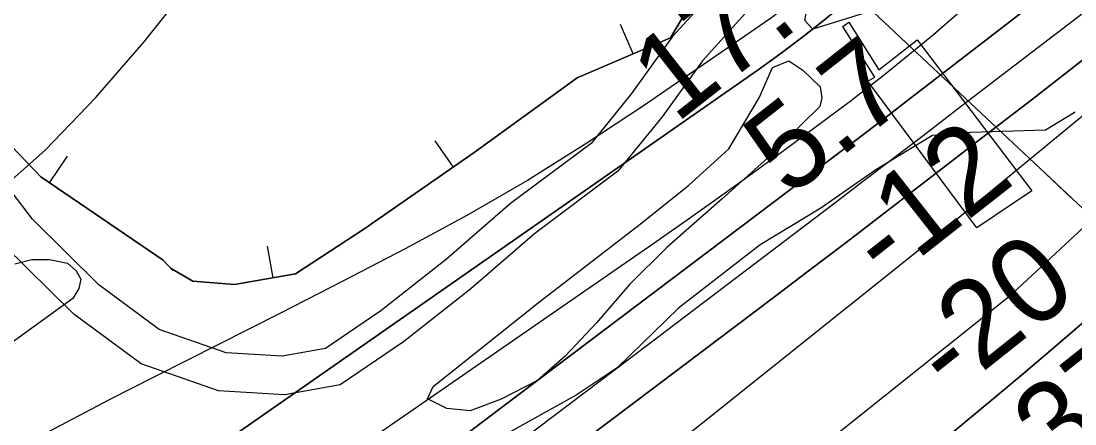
# Model space of a CAD drawing. Extents: x 3625074 to 3663148, y 511451 to 537151.
# Drawn here: x 3643476 to 3644299, y 523151 to 523466 of the extents above; entities that cross this region are included whole.
import ezdxf

# ---------------------------------------------------------------- set-up
doc = ezdxf.new("R2010")
doc.units = 0
for name, color, linetype in [('V-BORW-LINE', 7, 'Continuous'), ('V-CHAN-DOCK', 7, 'Continuous'), ('V-RIVR-EDGE', 7, 'Continuous'), ('V-RIVR-RANG', 7, 'Continuous'), ('V-ROAD-CNTR', 7, 'Continuous'), ('V-SITE-VEGE', 7, 'Continuous'), ('V-TOPO-DPTH', 7, 'Continuous'), ('V-TOPO-MINR', 7, 'Continuous'), ('V-TOPO-WATR', 7, 'Continuous'), ('V-UTIL-LINE', 7, 'Continuous')]:
    doc.layers.add(name, color=color, linetype=linetype)

msp = doc.modelspace()

# ---------------------------------------------------------------- linework, layer by layer
at = {"layer": 'V-BORW-LINE'}
for p, q in [((3643953.9, 523440.15), (3643944.09, 523463.15)), ((3643813.67, 523351.76), (3643799.45, 523372.32)), ((3643498.32, 523339.47), (3643512.37, 523360.15)), ((3643672.88, 523265.38), (3643668.58, 523290.01))]:
    msp.add_line(p, q, dxfattribs=at)
for points in [[(3643447.33, 523989.32), (3643529.52, 523993.39), (3643596.8, 523947.67), (3643651.85, 523870.59), (3643712.64, 523785.62), (3643753.98, 523767.08), (3643849.44, 523773.04), (3643895.85, 523732.06), (3643940.59, 523663.9), (3643987.56, 523593.2), (3644022.29, 523518.74), (3643983.2, 523452.65), (3643910.28, 523421.54), (3643829.99, 523363.05), (3643743.79, 523303.4), (3643690.51, 523268.46), (3643642.74, 523260.13), (3643610.28, 523262.8), (3643592.84, 523272.88)], [(3643592.84, 523272.88), (3643610.28, 523262.8), (3643642.74, 523260.13), (3643690.51, 523268.46), (3643743.79, 523303.4), (3643829.99, 523363.05), (3643910.28, 523421.54), (3643983.2, 523452.65), (3644022.29, 523518.74), (3643987.56, 523593.2), (3643940.59, 523663.9), (3643895.85, 523732.06), (3643849.44, 523773.04), (3643753.98, 523767.08), (3643712.64, 523785.62), (3643651.85, 523870.59), (3643596.8, 523947.67), (3643529.52, 523993.39), (3643447.33, 523989.32)], [(3643594.52, 523271.05), (3643587.1, 523279.12), (3643491.55, 523344.08), (3643429.31, 523409.01)], [(3643429.31, 523409.01), (3643491.55, 523344.08), (3643587.1, 523279.12), (3643594.52, 523271.05)]]:
    msp.add_lwpolyline(points, dxfattribs=at)
at = {"layer": 'V-CHAN-DOCK'}
msp.add_lwpolyline([(3644122.44, 523464.75), (3644145.91, 523427.66), (3644175.78, 523450.96), (3644265.37, 523333.21), (3644222.45, 523304.4), (3644137.25, 523418.72), (3644142.61, 523421.92), (3644117.63, 523461.53), (3644122.44, 523464.75)], dxfattribs=at)
at = {"layer": 'V-RIVR-EDGE'}
msp.add_lwpolyline([(3644299.25, 523394.57), (3644275.93, 523380.53), (3644217.72, 523378.84), (3644187.69, 523376.46), (3644143.51, 523349.61), (3644100.54, 523319.7), (3644053.29, 523291.01), (3643989.45, 523241.54), (3643941.54, 523195.09), (3643909.63, 523173.73), (3643853.79, 523142.62), (3643770.9, 523072.36), (3643701.51, 523011.87), (3643635.16, 522941.57), (3643596.5, 522918.38), (3643541.89, 522886.65), (3643503.83, 522859.18), (3643380.48, 522777.99)], dxfattribs=at)
at = {"layer": 'V-ROAD-CNTR'}
for points in [[(3643734.13, 524049.76), (3643794.73, 523994.15), (3643849.65, 523937.12), (3643909.3, 523874.56), (3643956.11, 523803.24), (3643995.23, 523731.31), (3644045.19, 523637.69), (3644080.45, 523566.56), (3644083.2, 523527.13), (3644071.69, 523503.99), (3644046.5, 523477.18), (3644008.04, 523434.76), (3643976.56, 523390.94), (3643942.15, 523348.48), (3643877.2, 523299.94), (3643827.35, 523256.69), (3643774.6, 523215.21), (3643725.36, 523181.86), (3643681.83, 523173.83), (3643630.32, 523177.01), (3643569.79, 523198.06), (3643517.26, 523236.98), (3643462.39, 523291.12)], [(3643713.99, 524027.53), (3643773.76, 523972.67), (3643827.99, 523916.37), (3643885.71, 523855.82), (3643930.35, 523787.81), (3643968.82, 523717.08), (3644018.51, 523623.96), (3644050.94, 523558.55), (3644052.71, 523533.19), (3644046.8, 523521.31), (3644024.45, 523497.53), (3643984.67, 523453.65), (3643952.7, 523409.16), (3643921.2, 523370.27), (3643858.36, 523323.32), (3643808.23, 523279.82), (3643756.9, 523239.45), (3643713.74, 523210.22), (3643680.01, 523204), (3643636.28, 523206.7), (3643583.97, 523224.89), (3643536.82, 523259.82), (3643484.96, 523310.99), (3643437.18, 523373.56)]]:
    msp.add_lwpolyline(points, dxfattribs=at)
at = {"layer": 'V-SITE-VEGE'}
msp.add_lwpolyline([(3644299.01, 523529.37), (3644243.9, 523511.05), (3644205.59, 523496.5), (3644177.99, 523485.62), (3644094.29, 523459.37), (3644088.1, 523466.23), (3644089.73, 523474.54), (3644102.77, 523492.28), (3644128.41, 523512.44), (3644154.01, 523533.85), (3644173.97, 523547.37), (3644208.75, 523570.62), (3644253.5, 523597.44), (3644300.96, 523626.31)], dxfattribs=at)
msp.add_lwpolyline([(3643797.91, 523180.52), (3643881.05, 523246.82), (3643958.39, 523306.28), (3643997.1, 523337.41), (3644028.73, 523365.93), (3644052.29, 523405.9), (3644062.76, 523429.42), (3644075.52, 523434.66), (3644086.52, 523427.35), (3644100.16, 523414.35), (3644101.32, 523405.91), (3644099.73, 523398.95), (3644056.5, 523356.74), (3644023.42, 523326.85), (3643980.32, 523288.84), (3643951.48, 523260.24), (3643925.41, 523230.15), (3643900.86, 523204.23), (3643879.31, 523185.22), (3643850.87, 523170.61), (3643826.79, 523161.49), (3643808.63, 523163.4), (3643793.43, 523170.84)], close=True, dxfattribs=at)
at = {"layer": 'V-TOPO-DPTH'}
for points in [[(3643404.53, 522826.94), (3644116.51, 523364.12), (3644128.65, 523373.3), (3644140.77, 523382.52), (3644152.86, 523391.77), (3644164.93, 523401.05), (3644506.73, 523664.65), (3644582.35, 523724), (3644657.29, 523784.19), (3644731.2, 523845.65), (3644804.42, 523907.95), (3644904.36, 523994.47), (3644926.9, 524014.35)], [(3644926.9, 524014.35), (3644904.36, 523994.47), (3644804.42, 523907.95), (3644731.2, 523845.65), (3644657.29, 523784.19), (3644582.35, 523724), (3644506.73, 523664.65), (3644164.93, 523401.05), (3644152.86, 523391.77), (3644140.77, 523382.52), (3644128.65, 523373.3), (3644116.51, 523364.12), (3643404.53, 522826.94)], [(3643337.05, 522702.48), (3644006.08, 523206.41), (3644034.67, 523227.98), (3644063.22, 523249.6), (3644091.73, 523271.27), (3644120.22, 523292.98), (3644148.66, 523314.74), (3644177.08, 523336.54), (3644205.47, 523358.37), (3644233.83, 523380.24), (3644265.71, 523404.85), (3644309.88, 523439.2), (3644353.89, 523473.75), (3644397.66, 523508.6), (3644441.28, 523543.65), (3644974.55, 523975.29)], [(3644974.55, 523975.29), (3644441.28, 523543.65), (3644397.66, 523508.6), (3644353.89, 523473.75), (3644309.88, 523439.2), (3644265.71, 523404.85), (3644233.83, 523380.24), (3644205.47, 523358.37), (3644177.08, 523336.54), (3644148.66, 523314.74), (3644120.22, 523292.98), (3644091.73, 523271.27), (3644063.22, 523249.6), (3644034.67, 523227.98), (3644006.08, 523206.41), (3643337.05, 522702.48)], [(3644972.15, 523916.66), (3644897.92, 523850.75), (3644837.61, 523796.82), (3644777.55, 523742.61), (3644717.88, 523687.98), (3644658.45, 523633.07), (3644250.33, 523253.27), (3644247.34, 523250.47), (3644245.97, 523249.28), (3644245.92, 523249.24), (3644245.87, 523249.19), (3643484.75, 522641.32), (3643464.87, 522625.56), (3643444.91, 522609.9), (3643424.83, 522594.4), (3643404.67, 522579), (3643370.06, 522552.77), (3643367.14, 522550.57), (3643364.2, 522548.38), (3643361.25, 522546.22), (3643358.28, 522544.07), (3642720.77, 522086.02), (3642676.33, 522054.1), (3642631.88, 522022.2)], [(3644972.15, 523916.66), (3644897.92, 523850.75), (3644837.61, 523796.82), (3644777.55, 523742.61), (3644717.88, 523687.98), (3644658.45, 523633.07), (3644250.33, 523253.27), (3644247.34, 523250.47), (3644245.97, 523249.28), (3644245.92, 523249.24), (3644245.87, 523249.19), (3643484.75, 522641.32), (3643464.87, 522625.56), (3643444.91, 522609.9), (3643424.83, 522594.4), (3643404.67, 522579), (3643370.06, 522552.77), (3643367.14, 522550.57), (3643364.2, 522548.38), (3643361.25, 522546.22), (3643358.28, 522544.07), (3642720.77, 522086.02), (3642676.33, 522054.1), (3642631.88, 522022.2)], [(3643453.12, 522541.27), (3643811.32, 522825.29), (3643889.81, 522887.94), (3643968.03, 522950.92), (3644045.85, 523014.4), (3644123.4, 523078.21), (3644236.68, 523172.03), (3644257.31, 523189.27), (3644277.84, 523206.62), (3644298.21, 523224.16), (3644318.49, 523241.81), (3644463.73, 523369.39), (3644556.29, 523451.21), (3644648.5, 523533.42), (3644740.19, 523616.21), (3644831.52, 523699.39), (3645042.52, 523892.78)], [(3643453.12, 522541.27), (3643811.32, 522825.29), (3643889.81, 522887.94), (3643968.03, 522950.92), (3644045.85, 523014.4), (3644123.4, 523078.21), (3644236.68, 523172.03), (3644257.31, 523189.27), (3644277.84, 523206.62), (3644298.21, 523224.16), (3644318.49, 523241.81), (3644463.73, 523369.39), (3644556.29, 523451.21), (3644648.5, 523533.42), (3644740.19, 523616.21), (3644831.52, 523699.39), (3645042.52, 523892.78)], [(3643474.95, 523027.78), (3643551.49, 523079.67), (3643627.65, 523132.14), (3644051.52, 523427.64), (3644068.63, 523439.93), (3644085.5, 523452.53), (3644102.01, 523465.6), (3644118.28, 523478.98), (3644172.05, 523524.48)]]:
    msp.add_lwpolyline(points, dxfattribs=at)
at = {"layer": 'V-TOPO-MINR'}
for points in [[(3644975.91, 523993.57), (3644872.01, 523909.82), (3644816.81, 523865.67), (3644761.4, 523821.81), (3644705.65, 523778.37), (3644649.68, 523735.21), (3644206.03, 523395.81), (3644182.41, 523377.76), (3644158.77, 523359.72), (3644135.12, 523341.7), (3644111.45, 523323.7), (3643940.25, 523193.62), (3643830.7, 523110.96), (3643720.79, 523028.79), (3643610.32, 522947.35), (3643499.5, 522866.41), (3643284.08, 522710.18)], [(3644974.55, 523975.29), (3644441.28, 523543.65), (3644397.66, 523508.6), (3644353.89, 523473.75), (3644309.88, 523439.2), (3644265.71, 523404.85), (3644233.83, 523380.24), (3644205.47, 523358.37), (3644177.08, 523336.54), (3644148.66, 523314.74), (3644120.22, 523292.98), (3644091.73, 523271.27), (3644063.22, 523249.6), (3644034.67, 523227.98), (3644006.08, 523206.41), (3643337.05, 522702.48)], [(3644973.26, 523951.2), (3644614.2, 523648.72), (3644545.69, 523591.21), (3644477.05, 523533.86), (3644408.21, 523476.74), (3644339.24, 523419.79), (3644222.5, 523323.73), (3644211.78, 523314.95), (3644201.03, 523306.2), (3644190.25, 523297.49), (3644179.44, 523288.82), (3643773.84, 522964.82), (3643698.76, 522904.91), (3643623.65, 522845.04), (3643548.49, 522785.23), (3643473.29, 522725.47)], [(3644972.15, 523916.66), (3644897.92, 523850.75), (3644837.61, 523796.82), (3644777.55, 523742.61), (3644717.88, 523687.98), (3644658.45, 523633.07), (3644250.33, 523253.27), (3644247.34, 523250.47), (3644245.97, 523249.28), (3644245.92, 523249.24), (3644245.87, 523249.19), (3643484.75, 522641.32), (3643464.87, 522625.56), (3643444.91, 522609.9), (3643424.83, 522594.4), (3643404.67, 522579), (3643370.06, 522552.77), (3643367.14, 522550.57), (3643364.2, 522548.38), (3643361.25, 522546.22), (3643358.28, 522544.07), (3642720.77, 522086.02), (3642676.33, 522054.1), (3642631.88, 522022.2)], [(3645042.52, 523892.78), (3644831.52, 523699.39), (3644740.19, 523616.21), (3644648.5, 523533.42), (3644556.29, 523451.21), (3644463.73, 523369.39), (3644318.49, 523241.81), (3644298.21, 523224.16), (3644277.84, 523206.62), (3644257.31, 523189.27), (3644236.68, 523172.03), (3644123.4, 523078.21), (3644045.85, 523014.4), (3643968.03, 522950.92), (3643889.81, 522887.94), (3643811.32, 522825.29), (3643453.12, 522541.27)], [(3643452.37, 523327.15), (3643495.03, 523364.96), (3643534.54, 523406.05), (3643571.94, 523449.33), (3643634.35, 523527.69), (3643636.54, 523533.04), (3643637, 523538.09)], [(3644129.6, 523524.44), (3644080.37, 523482.78), (3644074.67, 523478.11), (3644068.89, 523473.55), (3644062.97, 523469.16), (3644056.97, 523464.89), (3643963.59, 523400.53), (3643917.94, 523370.32), (3643871.59, 523341.28), (3643824.18, 523314.01), (3643776.06, 523287.9), (3643727.37, 523262.77), (3643678.62, 523237.75), (3643629.79, 523212.89), (3643580.9, 523188.15), (3643545.02, 523170.07), (3643478.83, 523135.22), (3643413.52, 523098.83)], [(3644172.05, 523524.48), (3644118.28, 523478.98), (3644102.01, 523465.6), (3644085.5, 523452.53), (3644068.63, 523439.93), (3644051.52, 523427.64), (3643627.65, 523132.14), (3643551.49, 523079.67), (3643474.95, 523027.78)], [(3644222.38, 523484.4), (3644200.98, 523465.83), (3644188.45, 523455.12), (3644175.82, 523444.53), (3644163.04, 523434.13), (3644150.15, 523423.85), (3644127.09, 523405.74), (3644125.65, 523404.62), (3644124.2, 523403.5), (3644121.28, 523401.31), (3644072.99, 523365.6), (3644047.28, 523346.78), (3644021.46, 523328.13), (3643995.46, 523309.73), (3643969.34, 523291.5), (3643240.92, 522788.31)], [(3643484.62, 523279.71), (3643498.33, 523279.49), (3643512.35, 523276.78), (3643519.24, 523270.75), (3643522.78, 523264.22), (3643521.28, 523256.94), (3643516.44, 523249.17), (3643108.75, 522953.94)], [(3643471.36, 523276.19), (3643484.62, 523279.71)]]:
    msp.add_lwpolyline(points, dxfattribs=at)
at = {"layer": 'V-TOPO-WATR'}
msp.add_lwpolyline([(3644926.9, 524014.35), (3644904.36, 523994.47), (3644804.42, 523907.95), (3644731.2, 523845.65), (3644657.29, 523784.19), (3644582.35, 523724), (3644506.73, 523664.65), (3644164.93, 523401.05), (3644152.86, 523391.77), (3644140.77, 523382.52), (3644128.65, 523373.3), (3644116.51, 523364.12), (3643404.53, 522826.94)], dxfattribs=at)
at = {"layer": 'V-UTIL-LINE'}
for points in [[(3646463.54, 521294.44), (3643690.19, 523896.23), (3642430.86, 525039.63), (3641157.78, 526208.74), (3640560.05, 526745.15), (3640328.95, 527487.85), (3640092.68, 528208.01), (3639626.15, 529640.19), (3639138.74, 531125.19), (3638954.79, 531677.02)], [(3644188.12, 523429.1), (3644163.33, 523452.36)], [(3644242.09, 523378.47), (3644217.29, 523401.73)], [(3644296.06, 523327.84), (3644271.26, 523351.1)]]:
    msp.add_lwpolyline(points, dxfattribs=at)

# ---------------------------------------------------------------- texts
at = {"layer": 'V-RIVR-RANG'}
for s, rotation, p in [('17.7', 38.15833, (3643987.33, 523385.15)), ('5.7', 38.15833, (3644075.44, 523327.2)), ('-12', 38.15833, (3644151.73, 523259.97)), ('-20', 38.43847, (3644202.26, 523171.98)), ('-37', 38.43847, (3644262.37, 523092.03))]:
    msp.add_text(s, height=67, rotation=rotation, dxfattribs=at).set_placement(p)

doc.saveas('drawing.dxf')
